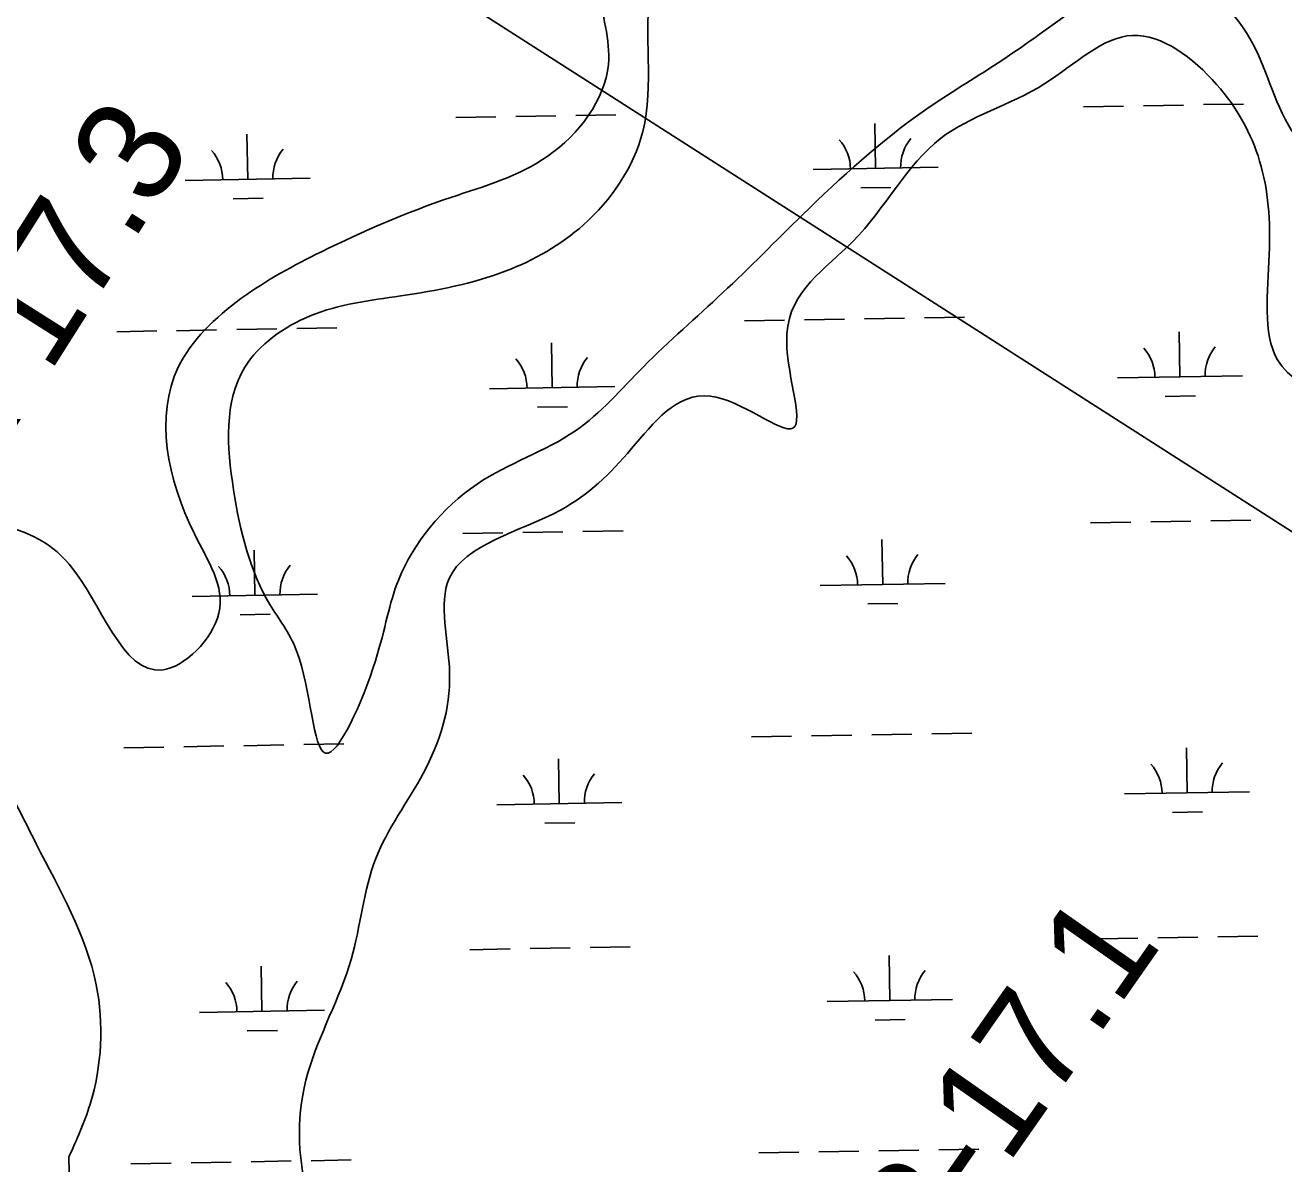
# Model space of a CAD drawing. Extents: x 3887375 to 3925618, y 296674 to 322633.
# Drawn here: x 3892257 to 3893263, y 316045 to 316956 of the extents above; entities that cross this region are included whole.
import ezdxf

# ---------------------------------------------------------------- set-up
doc = ezdxf.new("R2010")
doc.units = 0
for name, color, linetype in [('V-RIVR-RANG-IDEN', 7, 'Continuous'), ('V-TOPO-SHOR', 7, 'Continuous'), ('V-UTIL-LINE', 7, 'Continuous'), ('V-WETL-SWMP', 7, 'Continuous')]:
    doc.layers.add(name, color=color, linetype=linetype)

msp = doc.modelspace()

# ---------------------------------------------------------------- linework, layer by layer
at = {"layer": 'V-TOPO-SHOR'}
msp.add_lwpolyline([(3892292, 316050.6), (3892292.6, 316026.4), (3892281.8, 316012), (3892271, 316012), (3892231.4, 316022.8)], dxfattribs=at)
for points in [[(3892755.1, 317229.1), (3892764, 317201.5), (3892752.9, 317138.3), (3892727.6, 317081.2), (3892715.2, 316984.9), (3892723.3, 316924.2), (3892675.2, 316851.2), (3892597.3, 316817.9), (3892493.9, 316774.5), (3892429.6, 316737), (3892379.5, 316682.1), (3892392.4, 316549), (3892411.9, 316485.5), (3892366.5, 316440.1), (3892292.3, 316524.7), (3892226.9, 316559.6), (3892135.9, 316569.3), (3892221.4, 316463.4), (3892098, 316493.1), (3892030.1, 316552.8), (3891951.5, 316641.9), (3891896.4, 316704.9), (3891851.2, 316755.2), (3891773.4, 316836.6), (3891680.4, 316876.7), (3891610.2, 316911.2), (3891537.5, 316968.4), (3891487.8, 317017.4), (3891449, 317043.8), (3891406.7, 317064.9)], [(3893387.8, 316905.9), (3893312, 316831.4), (3893266.9, 316875.7), (3893233.4, 316949.5), (3893159.9, 316999.4), (3893093.8, 316967.2), (3893034.8, 316925.5), (3892976.1, 316887.5), (3892878.5, 316804), (3892814.6, 316741.6), (3892751.3, 316682.5), (3892696.9, 316631.3), (3892618.3, 316588.7), (3892555.7, 316512.5), (3892537.1, 316447.4), (3892497.3, 316373.6), (3892474.1, 316455.4), (3892452.7, 316492.6), (3892423.7, 316584.1), (3892432.7, 316682.1), (3892484.9, 316723.2), (3892557.3, 316739.2), (3892641.6, 316759.2), (3892703.3, 316795.9), (3892750.8, 316870.6), (3892756.9, 316985.9), (3892786.8, 317081.4), (3892809.9, 317152.3), (3892861, 317187.5)], [(3891406.7, 317064.9), (3891440, 317012.9), (3891501.9, 316958), (3891556.9, 316921.8), (3891621.4, 316873.5), (3891709.5, 316814.4), (3891784.5, 316780.2), (3891858.8, 316655.7), (3891898.9, 316604.4), (3891955.5, 316546.3), (3892020.9, 316492), (3892101.9, 316452.4), (3892173.4, 316420.2), (3892236.1, 316356.5), (3892266, 316301), (3892313.9, 316188.5), (3892309, 316092.9), (3892292, 316050.6)], [(3892533, 315871.4), (3892561.9, 315906.7), (3892674.8, 315932.1), (3892737.4, 315935.5), (3892691.3, 315974.1), (3892628.1, 315966.7), (3892539.1, 315933.8), (3892483.6, 316016.7), (3892483.1, 316118), (3892517.7, 316208.7), (3892537.4, 316289.4), (3892575.5, 316357.8), (3892596.4, 316437.5), (3892596, 316513.2), (3892685, 316568), (3892741.8, 316617.1), (3892804.7, 316659.1), (3892870.8, 316633.4), (3892866, 316708.8), (3892918.8, 316782.8), (3892988.9, 316865.1), (3893072.1, 316908.9), (3893142.3, 316947.5), (3893209.5, 316908.3), (3893243.9, 316847), (3893251.6, 316772.3), (3893258.2, 316688.1), (3893367.6, 316639.2), (3893440, 316605.8), (3893502.4, 316575.2), (3893571.7, 316570.5), (3893623.5, 316625.7), (3893712.7, 316710.2)]]:
    msp.add_spline(points, degree=3, dxfattribs=at)
at = {"layer": 'V-UTIL-LINE'}
msp.add_lwpolyline([(3891385.6, 317757.3), (3896110, 314731.3), (3903763.5, 306349.6), (3906680.6, 302364)], dxfattribs=at)
at = {"layer": 'V-WETL-SWMP'}
for p, q in [((3893103.1, 316890.4), (3893135.1, 316891)), ((3893151.1, 316891.2), (3893183.1, 316891.8)), ((3893199.1, 316892.1), (3893231.1, 316892.6)), ((3892601.3, 316881.8), (3892633.3, 316882.3)), ((3892649.3, 316882.6), (3892681.3, 316883.2)), ((3892697.3, 316883.4), (3892729.2, 316884)), ((3892435, 316832.5), (3892434.4, 316868.5)), ((3892936.9, 316841.1), (3892936.2, 316877.1)), ((3892886.9, 316840.3), (3892986.9, 316842)), ((3892385, 316831.6), (3892485, 316833.4)), ((3892925.1, 316825.5), (3892949.1, 316825.9)), ((3892423.3, 316816.9), (3892447.3, 316817.3)), ((3892832.1, 316719.2), (3892864.1, 316719.8)), ((3892880.1, 316720.1), (3892912.1, 316720.6)), ((3892928.1, 316720.9), (3892960.1, 316721.4)), ((3892976.1, 316721.7), (3893008.1, 316722.3)), ((3892330.3, 316710.6), (3892362.3, 316711.2)), ((3892378.2, 316711.4), (3892410.2, 316712)), ((3892426.2, 316712.3), (3892458.2, 316712.8)), ((3892474.2, 316713.1), (3892506.2, 316713.6)), ((3893180.2, 316674.5), (3893179.6, 316710.5)), ((3892678.4, 316665.8), (3892677.8, 316701.8)), ((3893130.2, 316673.6), (3893230.2, 316675.3)), ((3892628.4, 316665), (3892728.4, 316666.7)), ((3893168.5, 316658.8), (3893192.5, 316659.2)), ((3892666.7, 316650.2), (3892690.7, 316650.6)), ((3893108.8, 316557.8), (3893140.8, 316558.3)), ((3893156.8, 316558.6), (3893188.8, 316559.2)), ((3893204.8, 316559.4), (3893236.8, 316560)), ((3892607, 316549.2), (3892639, 316549.7)), ((3892655, 316550), (3892687, 316550.5)), ((3892703, 316550.8), (3892735, 316551.4)), ((3892942.6, 316508.5), (3892941.9, 316544.5)), ((3892440.7, 316499.9), (3892440.1, 316535.9)), ((3892892.6, 316507.6), (3892992.6, 316509.3)), ((3892390.7, 316499), (3892490.7, 316500.7)), ((3892930.8, 316492.9), (3892954.8, 316493.3)), ((3892429, 316484.2), (3892453, 316484.7)), ((3892837.8, 316386.6), (3892869.8, 316387.2)), ((3892885.8, 316387.4), (3892917.8, 316388)), ((3892933.8, 316388.3), (3892965.8, 316388.8)), ((3892981.8, 316389.1), (3893013.8, 316389.6)), ((3892336, 316378), (3892368, 316378.5)), ((3892384, 316378.8), (3892416, 316379.4)), ((3892432, 316379.6), (3892463.9, 316380.2)), ((3892479.9, 316380.5), (3892511.9, 316381)), ((3893185.9, 316341.8), (3893185.3, 316377.8)), ((3892684.1, 316333.2), (3892683.5, 316369.2)), ((3893135.9, 316341), (3893235.9, 316342.7)), ((3892634.1, 316332.4), (3892734.1, 316334.1)), ((3893174.2, 316326.2), (3893198.2, 316326.6)), ((3892672.4, 316317.6), (3892696.4, 316318)), ((3893114.5, 316225.2), (3893146.5, 316225.7)), ((3893162.5, 316226), (3893194.5, 316226.5)), ((3893210.5, 316226.8), (3893242.5, 316227.4)), ((3892612.7, 316216.5), (3892644.7, 316217.1)), ((3892660.7, 316217.4), (3892692.7, 316217.9)), ((3892708.7, 316218.2), (3892740.7, 316218.7)), ((3892948.3, 316175.9), (3892947.7, 316211.9)), ((3892446.4, 316167.3), (3892445.8, 316203.2)), ((3892898.3, 316175), (3892998.3, 316176.7)), ((3892396.5, 316166.4), (3892496.4, 316168.1)), ((3892936.5, 316160.2), (3892960.5, 316160.6)), ((3892434.7, 316151.6), (3892458.7, 316152)), ((3892843.5, 316054), (3892875.5, 316054.5)), ((3892891.5, 316054.8), (3892923.5, 316055.4)), ((3892939.5, 316055.6), (3892971.5, 316056.2)), ((3892987.5, 316056.4), (3893019.5, 316057)), ((3892341.7, 316045.4), (3892373.7, 316045.9)), ((3892389.7, 316046.2), (3892421.7, 316046.7)), ((3892437.7, 316047), (3892469.7, 316047.6)), ((3892485.7, 316047.8), (3892517.6, 316048.4))]:
    msp.add_line(p, q, dxfattribs=at)
for centre, start, end in [((3892881.6, 316840.6), 0.2115, 41.7552), ((3892992.1, 316842.5), 140.2115, 181.7552), ((3892379.8, 316832), 0.2115, 41.7552), ((3892490.3, 316833.9), 140.2115, 181.7552), ((3893125, 316674), 0.2115, 41.7552), ((3893235.5, 316675.9), 140.2115, 181.7552), ((3892623.1, 316665.4), 0.2115, 41.7552), ((3892733.6, 316667.3), 140.2115, 181.7552), ((3892887.3, 316508), 0.2115, 41.7552), ((3892997.8, 316509.9), 140.2115, 181.7552), ((3892385.5, 316499.4), 0.2115, 41.7552), ((3892496, 316501.3), 140.2115, 181.7552), ((3893241.2, 316343.3), 140.2115, 181.7552), ((3892628.9, 316332.7), 0.2115, 41.7552), ((3892739.3, 316334.6), 140.2115, 181.7552), ((3893130.7, 316341.4), 0.2115, 41.7552), ((3892893, 316175.4), 0.2115, 41.7552), ((3893003.5, 316177.3), 140.2115, 181.7552), ((3892391.2, 316166.8), 0.2115, 41.7552), ((3892501.7, 316168.7), 140.2115, 181.7552)]:
    msp.add_arc(centre, 35.2, start, end, dxfattribs=at)

# ---------------------------------------------------------------- texts
at = {"layer": 'V-RIVR-RANG-IDEN'}
for s, rotation, p in [('R-17.3', 57.6696, (3892213.7, 316577.4)), ('R-17.1', 54.997, (3892975.1, 315947.7))]:
    msp.add_text(s, height=83, rotation=rotation, dxfattribs=at).set_placement(p)

doc.saveas('drawing.dxf')
